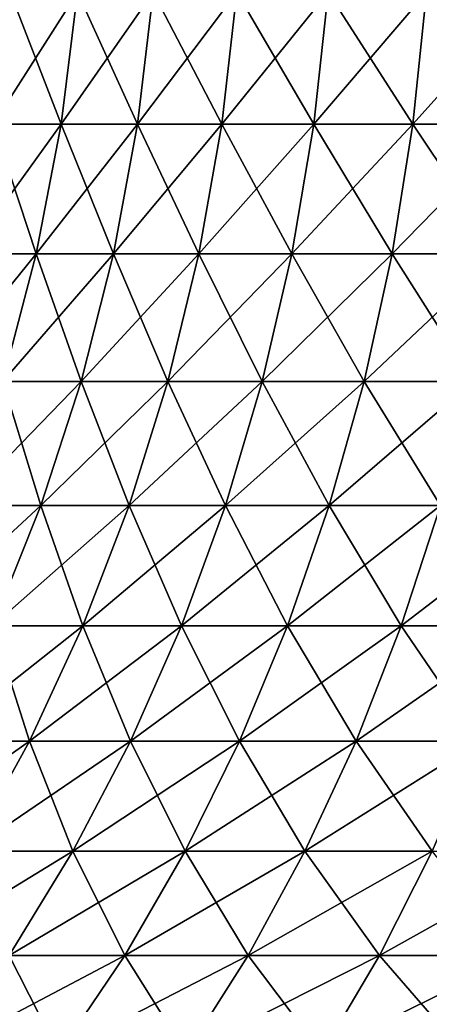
# Model space of a CAD drawing. Header units: millimetres. Extents: x -298 to 740, y 1361 to 2368.
# Tile 403 of 656: x -181.04 to -179.88, y 1422.38 to 1425.18. Entities that reach past the tile are written whole.
import ezdxf

# ---------------------------------------------------------------- set-up
doc = ezdxf.new("R2010")
doc.units = ezdxf.units.MM
doc.header["$LTSCALE"] = 33.374815
doc.layers.add('178', color=7, linetype='CONTINUOUS')
doc.layers.add('179', color=7, linetype='CONTINUOUS')

msp = doc.modelspace()

# ---------------------------------------------------------------- linework, layer by layer
at = {"layer": '178', "color": 7, "linetype": 'CONTINUOUS'}
for points in [[(-181.119, 1424.8874, 2.8937), (-180.9252, 1424.8874, 3.2741), (-181.0711, 1425.263, 2.8712), (-181.119, 1424.8874, 2.8937)], [(-181.0711, 1425.263, 2.8712), (-180.9252, 1424.8874, 3.2741), (-180.8788, 1425.263, 3.2486), (-181.0711, 1425.263, 2.8712)], [(-180.9252, 1424.8874, 3.2741), (-180.7078, 1424.8874, 3.6416), (-180.8788, 1425.263, 3.2486), (-180.9252, 1424.8874, 3.2741)], [(-180.8788, 1425.263, 3.2486), (-180.7078, 1424.8874, 3.6416), (-180.6632, 1425.263, 3.6132), (-180.8788, 1425.263, 3.2486)], [(-180.7078, 1424.8874, 3.6416), (-180.4678, 1424.8874, 3.9947), (-180.6632, 1425.263, 3.6132), (-180.7078, 1424.8874, 3.6416)], [(-180.6632, 1425.263, 3.6132), (-180.4678, 1424.8874, 3.9947), (-180.4251, 1425.263, 3.9636), (-180.6632, 1425.263, 3.6132)], [(-180.4678, 1424.8874, 3.9947), (-180.2062, 1424.8874, 4.3321), (-180.4251, 1425.263, 3.9636), (-180.4678, 1424.8874, 3.9947)], [(-180.4251, 1425.263, 3.9636), (-180.2062, 1424.8874, 4.3321), (-180.1654, 1425.263, 4.2983), (-180.4251, 1425.263, 3.9636)], [(-180.2062, 1424.8874, 4.3321), (-179.9238, 1424.8874, 4.6523), (-180.1654, 1425.263, 4.2983), (-180.2062, 1424.8874, 4.3321)], [(-180.1654, 1425.263, 4.2983), (-179.9238, 1424.8874, 4.6523), (-179.8853, 1425.263, 4.6161), (-180.1654, 1425.263, 4.2983)], [(-179.9238, 1424.8874, 4.6523), (-179.6219, 1424.8874, 4.9542), (-179.8853, 1425.263, 4.6161), (-179.9238, 1424.8874, 4.6523)], [(-179.8853, 1425.263, 4.6161), (-179.6219, 1424.8874, 4.9542), (-179.5857, 1425.263, 4.9157), (-179.8853, 1425.263, 4.6161)], [(-181.1925, 1424.5169, 2.9283), (-180.9963, 1424.5169, 3.3132), (-181.119, 1424.8874, 2.8937), (-181.1925, 1424.5169, 2.9283)], [(-181.119, 1424.8874, 2.8937), (-180.9963, 1424.5169, 3.3132), (-180.9252, 1424.8874, 3.2741), (-181.119, 1424.8874, 2.8937)], [(-180.9963, 1424.5169, 3.3132), (-180.7764, 1424.5169, 3.6851), (-180.9252, 1424.8874, 3.2741), (-180.9963, 1424.5169, 3.3132)], [(-180.9252, 1424.8874, 3.2741), (-180.7764, 1424.5169, 3.6851), (-180.7078, 1424.8874, 3.6416), (-180.9252, 1424.8874, 3.2741)], [(-180.7764, 1424.5169, 3.6851), (-180.5335, 1424.5169, 4.0424), (-180.7078, 1424.8874, 3.6416), (-180.7764, 1424.5169, 3.6851)], [(-180.7078, 1424.8874, 3.6416), (-180.5335, 1424.5169, 4.0424), (-180.4678, 1424.8874, 3.9947), (-180.7078, 1424.8874, 3.6416)], [(-180.5335, 1424.5169, 4.0424), (-180.2687, 1424.5169, 4.3838), (-180.4678, 1424.8874, 3.9947), (-180.5335, 1424.5169, 4.0424)], [(-180.4678, 1424.8874, 3.9947), (-180.2687, 1424.5169, 4.3838), (-180.2062, 1424.8874, 4.3321), (-180.4678, 1424.8874, 3.9947)], [(-180.2687, 1424.5169, 4.3838), (-179.983, 1424.5169, 4.7079), (-180.2062, 1424.8874, 4.3321), (-180.2687, 1424.5169, 4.3838)], [(-180.2062, 1424.8874, 4.3321), (-179.983, 1424.5169, 4.7079), (-179.9238, 1424.8874, 4.6523), (-180.2062, 1424.8874, 4.3321)], [(-179.983, 1424.5169, 4.7079), (-179.6775, 1424.5169, 5.0134), (-179.9238, 1424.8874, 4.6523), (-179.983, 1424.5169, 4.7079)], [(-179.9238, 1424.8874, 4.6523), (-179.6775, 1424.5169, 5.0134), (-179.6219, 1424.8874, 4.9542), (-179.9238, 1424.8874, 4.6523)], [(-181.1925, 1424.5169, 2.9283), (-181.0919, 1424.1537, 3.3658), (-180.9963, 1424.5169, 3.3132), (-181.1925, 1424.5169, 2.9283)], [(-181.0919, 1424.1537, 3.3658), (-180.8685, 1424.1537, 3.7435), (-180.9963, 1424.5169, 3.3132), (-181.0919, 1424.1537, 3.3658)], [(-180.9963, 1424.5169, 3.3132), (-180.8685, 1424.1537, 3.7435), (-180.7764, 1424.5169, 3.6851), (-180.9963, 1424.5169, 3.3132)], [(-180.8685, 1424.1537, 3.7435), (-180.6218, 1424.1537, 4.1065), (-180.7764, 1424.5169, 3.6851), (-180.8685, 1424.1537, 3.7435)], [(-180.7764, 1424.5169, 3.6851), (-180.6218, 1424.1537, 4.1065), (-180.5335, 1424.5169, 4.0424), (-180.7764, 1424.5169, 3.6851)], [(-180.6218, 1424.1537, 4.1065), (-180.3528, 1424.1537, 4.4533), (-180.5335, 1424.5169, 4.0424), (-180.6218, 1424.1537, 4.1065)], [(-180.5335, 1424.5169, 4.0424), (-180.3528, 1424.1537, 4.4533), (-180.2687, 1424.5169, 4.3838), (-180.5335, 1424.5169, 4.0424)], [(-180.3528, 1424.1537, 4.4533), (-180.0625, 1424.1537, 4.7826), (-180.2687, 1424.5169, 4.3838), (-180.3528, 1424.1537, 4.4533)], [(-180.2687, 1424.5169, 4.3838), (-180.0625, 1424.1537, 4.7826), (-179.983, 1424.5169, 4.7079), (-180.2687, 1424.5169, 4.3838)], [(-180.0625, 1424.1537, 4.7826), (-179.7522, 1424.1537, 5.0929), (-179.983, 1424.5169, 4.7079), (-180.0625, 1424.1537, 4.7826)], [(-179.983, 1424.5169, 4.7079), (-179.7522, 1424.1537, 5.0929), (-179.6775, 1424.5169, 5.0134), (-179.983, 1424.5169, 4.7079)], [(-181.2113, 1423.7997, 3.4314), (-180.9835, 1423.7997, 3.8166), (-181.0919, 1424.1537, 3.3658), (-181.2113, 1423.7997, 3.4314)], [(-181.0919, 1424.1537, 3.3658), (-180.9835, 1423.7997, 3.8166), (-180.8685, 1424.1537, 3.7435), (-181.0919, 1424.1537, 3.3658)], [(-180.9835, 1423.7997, 3.8166), (-180.732, 1423.7997, 4.1866), (-180.8685, 1424.1537, 3.7435), (-180.9835, 1423.7997, 3.8166)], [(-180.8685, 1424.1537, 3.7435), (-180.732, 1423.7997, 4.1866), (-180.6218, 1424.1537, 4.1065), (-180.8685, 1424.1537, 3.7435)], [(-180.732, 1423.7997, 4.1866), (-180.4578, 1423.7997, 4.5402), (-180.6218, 1424.1537, 4.1065), (-180.732, 1423.7997, 4.1866)], [(-180.6218, 1424.1537, 4.1065), (-180.4578, 1423.7997, 4.5402), (-180.3528, 1424.1537, 4.4533), (-180.6218, 1424.1537, 4.1065)], [(-180.4578, 1423.7997, 4.5402), (-180.1619, 1423.7997, 4.8758), (-180.3528, 1424.1537, 4.4533), (-180.4578, 1423.7997, 4.5402)], [(-180.3528, 1424.1537, 4.4533), (-180.1619, 1423.7997, 4.8758), (-180.0625, 1424.1537, 4.7826), (-180.3528, 1424.1537, 4.4533)], [(-180.1619, 1423.7997, 4.8758), (-179.8455, 1423.7997, 5.1923), (-180.0625, 1424.1537, 4.7826), (-180.1619, 1423.7997, 4.8758)], [(-180.0625, 1424.1537, 4.7826), (-179.8455, 1423.7997, 5.1923), (-179.7522, 1424.1537, 5.0929), (-180.0625, 1424.1537, 4.7826)], [(-181.2113, 1423.7997, 3.4314), (-181.1209, 1423.4571, 3.9037), (-180.9835, 1423.7997, 3.8166), (-181.2113, 1423.7997, 3.4314)], [(-181.1209, 1423.4571, 3.9037), (-180.8637, 1423.4571, 4.2823), (-180.9835, 1423.7997, 3.8166), (-181.1209, 1423.4571, 3.9037)], [(-180.9835, 1423.7997, 3.8166), (-180.8637, 1423.4571, 4.2823), (-180.732, 1423.7997, 4.1866), (-180.9835, 1423.7997, 3.8166)], [(-180.8637, 1423.4571, 4.2823), (-180.5831, 1423.4571, 4.6439), (-180.732, 1423.7997, 4.1866), (-180.8637, 1423.4571, 4.2823)], [(-180.732, 1423.7997, 4.1866), (-180.5831, 1423.4571, 4.6439), (-180.4578, 1423.7997, 4.5402), (-180.732, 1423.7997, 4.1866)], [(-180.5831, 1423.4571, 4.6439), (-180.2805, 1423.4571, 4.9872), (-180.4578, 1423.7997, 4.5402), (-180.5831, 1423.4571, 4.6439)], [(-180.4578, 1423.7997, 4.5402), (-180.2805, 1423.4571, 4.9872), (-180.1619, 1423.7997, 4.8758), (-180.4578, 1423.7997, 4.5402)], [(-180.2805, 1423.4571, 4.9872), (-179.9568, 1423.4571, 5.3109), (-180.1619, 1423.7997, 4.8758), (-180.2805, 1423.4571, 4.9872)], [(-180.1619, 1423.7997, 4.8758), (-179.9568, 1423.4571, 5.3109), (-179.8455, 1423.7997, 5.1923), (-180.1619, 1423.7997, 4.8758)], [(-179.9568, 1423.4571, 5.3109), (-179.6135, 1423.4571, 5.6135), (-179.8455, 1423.7997, 5.1923), (-179.9568, 1423.4571, 5.3109)], [(-181.2798, 1423.1278, 4.0046), (-181.0159, 1423.1278, 4.3929), (-181.1209, 1423.4571, 3.9037), (-181.2798, 1423.1278, 4.0046)], [(-181.1209, 1423.4571, 3.9037), (-181.0159, 1423.1278, 4.3929), (-180.8637, 1423.4571, 4.2823), (-181.1209, 1423.4571, 3.9037)], [(-181.0159, 1423.1278, 4.3929), (-180.7282, 1423.1278, 4.7639), (-180.8637, 1423.4571, 4.2823), (-181.0159, 1423.1278, 4.3929)], [(-180.8637, 1423.4571, 4.2823), (-180.7282, 1423.1278, 4.7639), (-180.5831, 1423.4571, 4.6439), (-180.8637, 1423.4571, 4.2823)], [(-180.7282, 1423.1278, 4.7639), (-180.4177, 1423.1278, 5.1161), (-180.5831, 1423.4571, 4.6439), (-180.7282, 1423.1278, 4.7639)], [(-180.5831, 1423.4571, 4.6439), (-180.4177, 1423.1278, 5.1161), (-180.2805, 1423.4571, 4.9872), (-180.5831, 1423.4571, 4.6439)], [(-180.4177, 1423.1278, 5.1161), (-180.0857, 1423.1278, 5.4481), (-180.2805, 1423.4571, 4.9872), (-180.4177, 1423.1278, 5.1161)], [(-180.2805, 1423.4571, 4.9872), (-180.0857, 1423.1278, 5.4481), (-179.9568, 1423.4571, 5.3109), (-180.2805, 1423.4571, 4.9872)], [(-180.0857, 1423.1278, 5.4481), (-179.7335, 1423.1278, 5.7586), (-179.9568, 1423.4571, 5.3109), (-180.0857, 1423.1278, 5.4481)], [(-179.9568, 1423.4571, 5.3109), (-179.7335, 1423.1278, 5.7586), (-179.6135, 1423.4571, 5.6135), (-179.9568, 1423.4571, 5.3109)], [(-181.2798, 1423.1278, 4.0046), (-181.188, 1422.8138, 4.5179), (-181.0159, 1423.1278, 4.3929), (-181.2798, 1423.1278, 4.0046)], [(-181.188, 1422.8138, 4.5179), (-180.892, 1422.8138, 4.8994), (-181.0159, 1423.1278, 4.3929), (-181.188, 1422.8138, 4.5179)], [(-181.0159, 1423.1278, 4.3929), (-180.892, 1422.8138, 4.8994), (-180.7282, 1423.1278, 4.7639), (-181.0159, 1423.1278, 4.3929)], [(-180.892, 1422.8138, 4.8994), (-180.5727, 1422.8138, 5.2616), (-180.7282, 1423.1278, 4.7639), (-180.892, 1422.8138, 4.8994)], [(-180.7282, 1423.1278, 4.7639), (-180.5727, 1422.8138, 5.2616), (-180.4177, 1423.1278, 5.1161), (-180.7282, 1423.1278, 4.7639)], [(-180.5727, 1422.8138, 5.2616), (-180.2312, 1422.8138, 5.6031), (-180.4177, 1423.1278, 5.1161), (-180.5727, 1422.8138, 5.2616)], [(-180.4177, 1423.1278, 5.1161), (-180.2312, 1422.8138, 5.6031), (-180.0857, 1423.1278, 5.4481), (-180.4177, 1423.1278, 5.1161)], [(-180.2312, 1422.8138, 5.6031), (-179.869, 1422.8138, 5.9224), (-180.0857, 1423.1278, 5.4481), (-180.2312, 1422.8138, 5.6031)], [(-180.0857, 1423.1278, 5.4481), (-179.869, 1422.8138, 5.9224), (-179.7335, 1423.1278, 5.7586), (-180.0857, 1423.1278, 5.4481)], [(-181.188, 1422.8138, 4.5179), (-181.0737, 1422.5167, 5.0498), (-180.892, 1422.8138, 4.8994), (-181.188, 1422.8138, 4.5179)], [(-181.0737, 1422.5167, 5.0498), (-180.7446, 1422.5167, 5.4231), (-180.892, 1422.8138, 4.8994), (-181.0737, 1422.5167, 5.0498)], [(-180.892, 1422.8138, 4.8994), (-180.7446, 1422.5167, 5.4231), (-180.5727, 1422.8138, 5.2616), (-180.892, 1422.8138, 4.8994)], [(-180.7446, 1422.5167, 5.4231), (-180.3927, 1422.5167, 5.775), (-180.5727, 1422.8138, 5.2616), (-180.7446, 1422.5167, 5.4231)], [(-180.5727, 1422.8138, 5.2616), (-180.3927, 1422.5167, 5.775), (-180.2312, 1422.8138, 5.6031), (-180.5727, 1422.8138, 5.2616)], [(-180.3927, 1422.5167, 5.775), (-180.0194, 1422.5167, 6.1041), (-180.2312, 1422.8138, 5.6031), (-180.3927, 1422.5167, 5.775)], [(-180.2312, 1422.8138, 5.6031), (-180.0194, 1422.5167, 6.1041), (-179.869, 1422.8138, 5.9224), (-180.2312, 1422.8138, 5.6031)], [(-180.0194, 1422.5167, 6.1041), (-179.6261, 1422.5167, 6.4091), (-179.869, 1422.8138, 5.9224), (-180.0194, 1422.5167, 6.1041)], [(-181.2722, 1422.2384, 5.214), (-180.9324, 1422.2384, 5.5995), (-181.0737, 1422.5167, 5.0498), (-181.2722, 1422.2384, 5.214)], [(-181.0737, 1422.5167, 5.0498), (-180.9324, 1422.2384, 5.5995), (-180.7446, 1422.5167, 5.4231), (-181.0737, 1422.5167, 5.0498)], [(-180.9324, 1422.2384, 5.5995), (-180.5691, 1422.2384, 5.9628), (-180.7446, 1422.5167, 5.4231), (-180.9324, 1422.2384, 5.5995)], [(-180.7446, 1422.5167, 5.4231), (-180.5691, 1422.2384, 5.9628), (-180.3927, 1422.5167, 5.775), (-180.7446, 1422.5167, 5.4231)], [(-180.5691, 1422.2384, 5.9628), (-180.1836, 1422.2384, 6.3026), (-180.3927, 1422.5167, 5.775), (-180.5691, 1422.2384, 5.9628)], [(-180.3927, 1422.5167, 5.775), (-180.1836, 1422.2384, 6.3026), (-180.0194, 1422.5167, 6.1041), (-180.3927, 1422.5167, 5.775)], [(-180.1836, 1422.2384, 6.3026), (-179.7776, 1422.2384, 6.6176), (-180.0194, 1422.5167, 6.1041), (-180.1836, 1422.2384, 6.3026)], [(-180.0194, 1422.5167, 6.1041), (-179.7776, 1422.2384, 6.6176), (-179.6261, 1422.5167, 6.4091), (-180.0194, 1422.5167, 6.1041)]]:
    msp.add_3dface(points, dxfattribs=at)
at = {"layer": '179', "color": 7, "linetype": 'CONTINUOUS'}
for points in [[(-180.9252, 1424.8874, -3.2741), (-181.119, 1424.8874, -2.8937), (-180.8788, 1425.263, -3.2486), (-180.9252, 1424.8874, -3.2741)], [(-180.8788, 1425.263, -3.2486), (-181.119, 1424.8874, -2.8937), (-181.0711, 1425.263, -2.8712), (-180.8788, 1425.263, -3.2486)], [(-180.7078, 1424.8874, -3.6416), (-180.9252, 1424.8874, -3.2741), (-180.6632, 1425.263, -3.6132), (-180.7078, 1424.8874, -3.6416)], [(-180.6632, 1425.263, -3.6132), (-180.9252, 1424.8874, -3.2741), (-180.8788, 1425.263, -3.2486), (-180.6632, 1425.263, -3.6132)], [(-180.4678, 1424.8874, -3.9947), (-180.7078, 1424.8874, -3.6416), (-180.4251, 1425.263, -3.9636), (-180.4678, 1424.8874, -3.9947)], [(-180.4251, 1425.263, -3.9636), (-180.7078, 1424.8874, -3.6416), (-180.6632, 1425.263, -3.6132), (-180.4251, 1425.263, -3.9636)], [(-180.2062, 1424.8874, -4.3321), (-180.4678, 1424.8874, -3.9947), (-180.1654, 1425.263, -4.2983), (-180.2062, 1424.8874, -4.3321)], [(-180.1654, 1425.263, -4.2983), (-180.4678, 1424.8874, -3.9947), (-180.4251, 1425.263, -3.9636), (-180.1654, 1425.263, -4.2983)], [(-179.9238, 1424.8874, -4.6523), (-180.2062, 1424.8874, -4.3321), (-179.8853, 1425.263, -4.6161), (-179.9238, 1424.8874, -4.6523)], [(-179.8853, 1425.263, -4.6161), (-180.2062, 1424.8874, -4.3321), (-180.1654, 1425.263, -4.2983), (-179.8853, 1425.263, -4.6161)], [(-179.6219, 1424.8874, -4.9542), (-179.9238, 1424.8874, -4.6523), (-179.5857, 1425.263, -4.9157), (-179.6219, 1424.8874, -4.9542)], [(-179.5857, 1425.263, -4.9157), (-179.9238, 1424.8874, -4.6523), (-179.8853, 1425.263, -4.6161), (-179.5857, 1425.263, -4.9157)], [(-180.9963, 1424.5169, -3.3132), (-181.1925, 1424.5169, -2.9283), (-180.9252, 1424.8874, -3.2741), (-180.9963, 1424.5169, -3.3132)], [(-180.9252, 1424.8874, -3.2741), (-181.1925, 1424.5169, -2.9283), (-181.119, 1424.8874, -2.8937), (-180.9252, 1424.8874, -3.2741)], [(-180.7764, 1424.5169, -3.6851), (-180.9963, 1424.5169, -3.3132), (-180.7078, 1424.8874, -3.6416), (-180.7764, 1424.5169, -3.6851)], [(-180.7078, 1424.8874, -3.6416), (-180.9963, 1424.5169, -3.3132), (-180.9252, 1424.8874, -3.2741), (-180.7078, 1424.8874, -3.6416)], [(-180.5335, 1424.5169, -4.0424), (-180.7764, 1424.5169, -3.6851), (-180.4678, 1424.8874, -3.9947), (-180.5335, 1424.5169, -4.0424)], [(-180.4678, 1424.8874, -3.9947), (-180.7764, 1424.5169, -3.6851), (-180.7078, 1424.8874, -3.6416), (-180.4678, 1424.8874, -3.9947)], [(-180.2687, 1424.5169, -4.3838), (-180.5335, 1424.5169, -4.0424), (-180.2062, 1424.8874, -4.3321), (-180.2687, 1424.5169, -4.3838)], [(-180.2062, 1424.8874, -4.3321), (-180.5335, 1424.5169, -4.0424), (-180.4678, 1424.8874, -3.9947), (-180.2062, 1424.8874, -4.3321)], [(-179.983, 1424.5169, -4.7079), (-180.2687, 1424.5169, -4.3838), (-179.9238, 1424.8874, -4.6523), (-179.983, 1424.5169, -4.7079)], [(-179.9238, 1424.8874, -4.6523), (-180.2687, 1424.5169, -4.3838), (-180.2062, 1424.8874, -4.3321), (-179.9238, 1424.8874, -4.6523)], [(-179.6775, 1424.5169, -5.0134), (-179.983, 1424.5169, -4.7079), (-179.6219, 1424.8874, -4.9542), (-179.6775, 1424.5169, -5.0134)], [(-179.6219, 1424.8874, -4.9542), (-179.983, 1424.5169, -4.7079), (-179.9238, 1424.8874, -4.6523), (-179.6219, 1424.8874, -4.9542)], [(-181.0919, 1424.1537, -3.3658), (-181.2911, 1424.1537, -2.9747), (-180.9963, 1424.5169, -3.3132), (-181.0919, 1424.1537, -3.3658)], [(-180.9963, 1424.5169, -3.3132), (-181.2911, 1424.1537, -2.9747), (-181.1925, 1424.5169, -2.9283), (-180.9963, 1424.5169, -3.3132)], [(-180.8685, 1424.1537, -3.7435), (-181.0919, 1424.1537, -3.3658), (-180.7764, 1424.5169, -3.6851), (-180.8685, 1424.1537, -3.7435)], [(-180.7764, 1424.5169, -3.6851), (-181.0919, 1424.1537, -3.3658), (-180.9963, 1424.5169, -3.3132), (-180.7764, 1424.5169, -3.6851)], [(-180.6218, 1424.1537, -4.1065), (-180.8685, 1424.1537, -3.7435), (-180.5335, 1424.5169, -4.0424), (-180.6218, 1424.1537, -4.1065)], [(-180.5335, 1424.5169, -4.0424), (-180.8685, 1424.1537, -3.7435), (-180.7764, 1424.5169, -3.6851), (-180.5335, 1424.5169, -4.0424)], [(-180.3528, 1424.1537, -4.4533), (-180.6218, 1424.1537, -4.1065), (-180.2687, 1424.5169, -4.3838), (-180.3528, 1424.1537, -4.4533)], [(-180.2687, 1424.5169, -4.3838), (-180.6218, 1424.1537, -4.1065), (-180.5335, 1424.5169, -4.0424), (-180.2687, 1424.5169, -4.3838)], [(-180.0625, 1424.1537, -4.7826), (-180.3528, 1424.1537, -4.4533), (-179.983, 1424.5169, -4.7079), (-180.0625, 1424.1537, -4.7826)], [(-179.983, 1424.5169, -4.7079), (-180.3528, 1424.1537, -4.4533), (-180.2687, 1424.5169, -4.3838), (-179.983, 1424.5169, -4.7079)], [(-179.7522, 1424.1537, -5.0929), (-180.0625, 1424.1537, -4.7826), (-179.6775, 1424.5169, -5.0134), (-179.7522, 1424.1537, -5.0929)], [(-179.6775, 1424.5169, -5.0134), (-180.0625, 1424.1537, -4.7826), (-179.983, 1424.5169, -4.7079), (-179.6775, 1424.5169, -5.0134)], [(-180.9835, 1423.7997, -3.8166), (-181.2113, 1423.7997, -3.4314), (-180.8685, 1424.1537, -3.7435), (-180.9835, 1423.7997, -3.8166)], [(-180.8685, 1424.1537, -3.7435), (-181.2113, 1423.7997, -3.4314), (-181.0919, 1424.1537, -3.3658), (-180.8685, 1424.1537, -3.7435)], [(-180.732, 1423.7997, -4.1866), (-180.9835, 1423.7997, -3.8166), (-180.6218, 1424.1537, -4.1065), (-180.732, 1423.7997, -4.1866)], [(-180.6218, 1424.1537, -4.1065), (-180.9835, 1423.7997, -3.8166), (-180.8685, 1424.1537, -3.7435), (-180.6218, 1424.1537, -4.1065)], [(-180.4578, 1423.7997, -4.5402), (-180.732, 1423.7997, -4.1866), (-180.3528, 1424.1537, -4.4533), (-180.4578, 1423.7997, -4.5402)], [(-180.3528, 1424.1537, -4.4533), (-180.732, 1423.7997, -4.1866), (-180.6218, 1424.1537, -4.1065), (-180.3528, 1424.1537, -4.4533)], [(-180.1619, 1423.7997, -4.8758), (-180.4578, 1423.7997, -4.5402), (-180.0625, 1424.1537, -4.7826), (-180.1619, 1423.7997, -4.8758)], [(-180.0625, 1424.1537, -4.7826), (-180.4578, 1423.7997, -4.5402), (-180.3528, 1424.1537, -4.4533), (-180.0625, 1424.1537, -4.7826)], [(-179.8455, 1423.7997, -5.1923), (-180.1619, 1423.7997, -4.8758), (-179.7522, 1424.1537, -5.0929), (-179.8455, 1423.7997, -5.1923)], [(-179.7522, 1424.1537, -5.0929), (-180.1619, 1423.7997, -4.8758), (-180.0625, 1424.1537, -4.7826), (-179.7522, 1424.1537, -5.0929)], [(-181.1209, 1423.4571, -3.9037), (-181.3539, 1423.4571, -3.5098), (-180.9835, 1423.7997, -3.8166), (-181.1209, 1423.4571, -3.9037)], [(-180.9835, 1423.7997, -3.8166), (-181.3539, 1423.4571, -3.5098), (-181.2113, 1423.7997, -3.4314), (-180.9835, 1423.7997, -3.8166)], [(-180.8637, 1423.4571, -4.2823), (-181.1209, 1423.4571, -3.9037), (-180.732, 1423.7997, -4.1866), (-180.8637, 1423.4571, -4.2823)], [(-180.732, 1423.7997, -4.1866), (-181.1209, 1423.4571, -3.9037), (-180.9835, 1423.7997, -3.8166), (-180.732, 1423.7997, -4.1866)], [(-180.5831, 1423.4571, -4.6439), (-180.8637, 1423.4571, -4.2823), (-180.4578, 1423.7997, -4.5402), (-180.5831, 1423.4571, -4.6439)], [(-180.4578, 1423.7997, -4.5402), (-180.8637, 1423.4571, -4.2823), (-180.732, 1423.7997, -4.1866), (-180.4578, 1423.7997, -4.5402)], [(-180.2805, 1423.4571, -4.9872), (-180.5831, 1423.4571, -4.6439), (-180.1619, 1423.7997, -4.8758), (-180.2805, 1423.4571, -4.9872)], [(-180.1619, 1423.7997, -4.8758), (-180.5831, 1423.4571, -4.6439), (-180.4578, 1423.7997, -4.5402), (-180.1619, 1423.7997, -4.8758)], [(-179.9568, 1423.4571, -5.3109), (-180.2805, 1423.4571, -4.9872), (-179.8455, 1423.7997, -5.1923), (-179.9568, 1423.4571, -5.3109)], [(-179.8455, 1423.7997, -5.1923), (-180.2805, 1423.4571, -4.9872), (-180.1619, 1423.7997, -4.8758), (-179.8455, 1423.7997, -5.1923)], [(-179.6135, 1423.4571, -5.6135), (-179.9568, 1423.4571, -5.3109), (-179.5098, 1423.7997, -5.4882), (-179.6135, 1423.4571, -5.6135)], [(-179.5098, 1423.7997, -5.4882), (-179.9568, 1423.4571, -5.3109), (-179.8455, 1423.7997, -5.1923), (-179.5098, 1423.7997, -5.4882)], [(-181.0159, 1423.1278, -4.3929), (-181.2798, 1423.1278, -4.0046), (-180.8637, 1423.4571, -4.2823), (-181.0159, 1423.1278, -4.3929)], [(-180.8637, 1423.4571, -4.2823), (-181.2798, 1423.1278, -4.0046), (-181.1209, 1423.4571, -3.9037), (-180.8637, 1423.4571, -4.2823)], [(-180.7282, 1423.1278, -4.7639), (-181.0159, 1423.1278, -4.3929), (-180.5831, 1423.4571, -4.6439), (-180.7282, 1423.1278, -4.7639)], [(-180.5831, 1423.4571, -4.6439), (-181.0159, 1423.1278, -4.3929), (-180.8637, 1423.4571, -4.2823), (-180.5831, 1423.4571, -4.6439)], [(-180.4177, 1423.1278, -5.1161), (-180.7282, 1423.1278, -4.7639), (-180.2805, 1423.4571, -4.9872), (-180.4177, 1423.1278, -5.1161)], [(-180.2805, 1423.4571, -4.9872), (-180.7282, 1423.1278, -4.7639), (-180.5831, 1423.4571, -4.6439), (-180.2805, 1423.4571, -4.9872)], [(-180.0857, 1423.1278, -5.4481), (-180.4177, 1423.1278, -5.1161), (-179.9568, 1423.4571, -5.3109), (-180.0857, 1423.1278, -5.4481)], [(-179.9568, 1423.4571, -5.3109), (-180.4177, 1423.1278, -5.1161), (-180.2805, 1423.4571, -4.9872), (-179.9568, 1423.4571, -5.3109)], [(-179.7335, 1423.1278, -5.7586), (-180.0857, 1423.1278, -5.4481), (-179.6135, 1423.4571, -5.6135), (-179.7335, 1423.1278, -5.7586)], [(-179.6135, 1423.4571, -5.6135), (-180.0857, 1423.1278, -5.4481), (-179.9568, 1423.4571, -5.3109), (-179.6135, 1423.4571, -5.6135)], [(-181.188, 1422.8138, -4.5179), (-181.4594, 1422.8138, -4.1185), (-181.0159, 1423.1278, -4.3929), (-181.188, 1422.8138, -4.5179)], [(-181.0159, 1423.1278, -4.3929), (-181.4594, 1422.8138, -4.1185), (-181.2798, 1423.1278, -4.0046), (-181.0159, 1423.1278, -4.3929)], [(-180.892, 1422.8138, -4.8994), (-181.188, 1422.8138, -4.5179), (-180.7282, 1423.1278, -4.7639), (-180.892, 1422.8138, -4.8994)], [(-180.7282, 1423.1278, -4.7639), (-181.188, 1422.8138, -4.5179), (-181.0159, 1423.1278, -4.3929), (-180.7282, 1423.1278, -4.7639)], [(-180.5727, 1422.8138, -5.2616), (-180.892, 1422.8138, -4.8994), (-180.4177, 1423.1278, -5.1161), (-180.5727, 1422.8138, -5.2616)], [(-180.4177, 1423.1278, -5.1161), (-180.892, 1422.8138, -4.8994), (-180.7282, 1423.1278, -4.7639), (-180.4177, 1423.1278, -5.1161)], [(-180.2312, 1422.8138, -5.6031), (-180.5727, 1422.8138, -5.2616), (-180.0857, 1423.1278, -5.4481), (-180.2312, 1422.8138, -5.6031)], [(-180.0857, 1423.1278, -5.4481), (-180.5727, 1422.8138, -5.2616), (-180.4177, 1423.1278, -5.1161), (-180.0857, 1423.1278, -5.4481)], [(-179.869, 1422.8138, -5.9224), (-180.2312, 1422.8138, -5.6031), (-179.7335, 1423.1278, -5.7586), (-179.869, 1422.8138, -5.9224)], [(-179.7335, 1423.1278, -5.7586), (-180.2312, 1422.8138, -5.6031), (-180.0857, 1423.1278, -5.4481), (-179.7335, 1423.1278, -5.7586)], [(-181.0737, 1422.5167, -5.0498), (-181.3787, 1422.5167, -4.6565), (-180.892, 1422.8138, -4.8994), (-181.0737, 1422.5167, -5.0498)], [(-180.892, 1422.8138, -4.8994), (-181.3787, 1422.5167, -4.6565), (-181.188, 1422.8138, -4.5179), (-180.892, 1422.8138, -4.8994)], [(-180.7446, 1422.5167, -5.4231), (-181.0737, 1422.5167, -5.0498), (-180.5727, 1422.8138, -5.2616), (-180.7446, 1422.5167, -5.4231)], [(-180.5727, 1422.8138, -5.2616), (-181.0737, 1422.5167, -5.0498), (-180.892, 1422.8138, -4.8994), (-180.5727, 1422.8138, -5.2616)], [(-180.3927, 1422.5167, -5.775), (-180.7446, 1422.5167, -5.4231), (-180.2312, 1422.8138, -5.6031), (-180.3927, 1422.5167, -5.775)], [(-180.2312, 1422.8138, -5.6031), (-180.7446, 1422.5167, -5.4231), (-180.5727, 1422.8138, -5.2616), (-180.2312, 1422.8138, -5.6031)], [(-180.0194, 1422.5167, -6.1041), (-180.3927, 1422.5167, -5.775), (-179.869, 1422.8138, -5.9224), (-180.0194, 1422.5167, -6.1041)], [(-179.869, 1422.8138, -5.9224), (-180.3927, 1422.5167, -5.775), (-180.2312, 1422.8138, -5.6031), (-179.869, 1422.8138, -5.9224)], [(-179.6261, 1422.5167, -6.4091), (-180.0194, 1422.5167, -6.1041), (-179.4875, 1422.8138, -6.2183), (-179.6261, 1422.5167, -6.4091)], [(-179.4875, 1422.8138, -6.2183), (-180.0194, 1422.5167, -6.1041), (-179.869, 1422.8138, -5.9224), (-179.4875, 1422.8138, -6.2183)], [(-180.9324, 1422.2384, -5.5995), (-181.2722, 1422.2384, -5.214), (-180.7446, 1422.5167, -5.4231), (-180.9324, 1422.2384, -5.5995)], [(-180.7446, 1422.5167, -5.4231), (-181.2722, 1422.2384, -5.214), (-181.0737, 1422.5167, -5.0498), (-180.7446, 1422.5167, -5.4231)], [(-180.5691, 1422.2384, -5.9628), (-180.9324, 1422.2384, -5.5995), (-180.3927, 1422.5167, -5.775), (-180.5691, 1422.2384, -5.9628)], [(-180.3927, 1422.5167, -5.775), (-180.9324, 1422.2384, -5.5995), (-180.7446, 1422.5167, -5.4231), (-180.3927, 1422.5167, -5.775)], [(-180.1836, 1422.2384, -6.3026), (-180.5691, 1422.2384, -5.9628), (-180.0194, 1422.5167, -6.1041), (-180.1836, 1422.2384, -6.3026)], [(-180.0194, 1422.5167, -6.1041), (-180.5691, 1422.2384, -5.9628), (-180.3927, 1422.5167, -5.775), (-180.0194, 1422.5167, -6.1041)], [(-179.7776, 1422.2384, -6.6176), (-180.1836, 1422.2384, -6.3026), (-179.6261, 1422.5167, -6.4091), (-179.7776, 1422.2384, -6.6176)], [(-179.6261, 1422.5167, -6.4091), (-180.1836, 1422.2384, -6.3026), (-180.0194, 1422.5167, -6.1041), (-179.6261, 1422.5167, -6.4091)]]:
    msp.add_3dface(points, dxfattribs=at)

doc.saveas('drawing.dxf')
